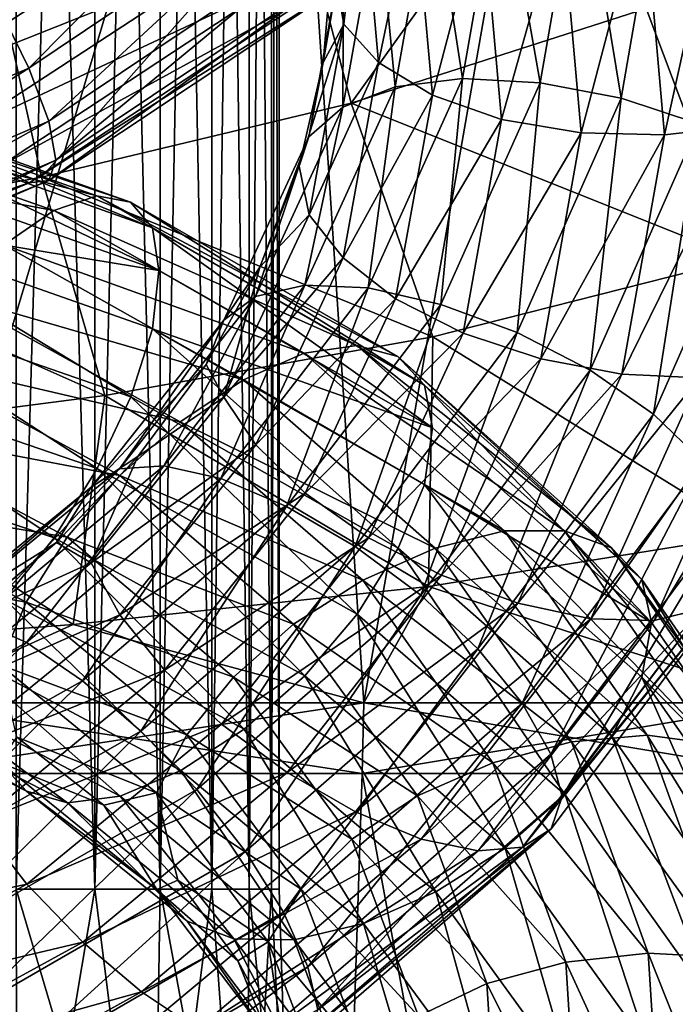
# Model space of a CAD drawing. Header units: metres. Extents: x -109 to 109, y -432 to 89.
# Tile 386 of 656: x 10.55 to 16.74, y -40.01 to -30.72. Entities that reach past the tile are written whole.
import ezdxf

# ---------------------------------------------------------------- set-up
doc = ezdxf.new("R2010")
doc.units = ezdxf.units.M
doc.layers.add('solid_506360_24502164_01', color=7, linetype='CONTINUOUS')

msp = doc.modelspace()

# ---------------------------------------------------------------- linework, layer by layer
at = {"layer": 'solid_506360_24502164_01'}
for points in [[(10.517217, -13.330127, 346.641205), (10.51722, -38.925568, 346.641205), (11.25833, -38.925568, 345.5)], [(11.258438, -13.330127, 345.499817), (10.517217, -13.330127, 346.641205), (11.25833, -38.925568, 345.5)], [(10.517217, -13.330127, 331.358795), (11.258438, -13.330127, 332.500183), (10.51722, -38.925568, 331.358795)], [(11.258438, -13.330127, 332.500183), (11.25833, -38.925568, 332.5), (10.51722, -38.925568, 331.358795)], [(11.258438, -13.330127, 345.499817), (11.25833, -38.925568, 345.5), (11.876091, -38.925568, 344.287567)], [(11.875957, -13.330127, 333.712128), (11.876091, -38.925568, 333.712433), (11.25833, -38.925568, 332.5)], [(11.258438, -13.330127, 332.500183), (11.875957, -13.330127, 333.712128), (11.25833, -38.925568, 332.5)], [(11.875957, -13.330127, 344.287872), (11.258438, -13.330127, 345.499817), (11.876091, -38.925568, 344.287567)], [(11.875957, -13.330127, 344.287872), (11.876091, -38.925568, 344.287567), (12.363734, -38.925568, 343.017212)], [(12.36377, -13.330127, 343.01712), (11.875957, -13.330127, 344.287872), (12.363734, -38.925568, 343.017212)], [(11.875957, -13.330127, 333.712128), (12.36377, -13.330127, 334.98288), (11.876091, -38.925568, 333.712433)], [(12.36377, -13.330127, 334.98288), (12.363734, -38.925568, 334.982788), (11.876091, -38.925568, 333.712433)], [(12.36377, -13.330127, 343.01712), (12.363734, -38.925568, 343.017212), (12.715919, -38.925568, 341.70285)], [(12.715897, -13.330127, 336.297028), (12.715919, -38.925568, 336.29715), (12.363734, -38.925568, 334.982788)], [(12.36377, -13.330127, 334.98288), (12.715897, -13.330127, 336.297028), (12.363734, -38.925568, 334.982788)], [(12.715897, -13.330127, 341.702972), (12.36377, -13.330127, 343.01712), (12.715919, -38.925568, 341.70285)], [(12.715897, -13.330127, 341.702972), (12.715919, -38.925568, 341.70285), (12.928784, -38.925568, 340.358856)], [(12.928809, -13.330127, 340.358643), (12.715897, -13.330127, 341.702972), (12.928784, -38.925568, 340.358856)], [(12.715897, -13.330127, 336.297028), (12.928809, -13.330127, 337.641357), (12.715919, -38.925568, 336.29715)], [(12.928809, -13.330127, 337.641357), (12.928784, -38.925568, 337.641144), (12.715919, -38.925568, 336.29715)], [(12.928809, -13.330127, 340.358643), (12.928784, -38.925568, 340.358856), (13, -38.925568, 339)], [(13, -13.330127, 339), (13, -38.925568, 339), (12.928784, -38.925568, 337.641144)], [(12.928809, -13.330127, 337.641357), (13, -13.330127, 339), (12.928784, -38.925568, 337.641144)], [(13, -13.330127, 339), (12.928809, -13.330127, 340.358643), (13, -38.925568, 339)], [(17.80751, -37.166538, 29.120909), (16.237463, -23.248739, 27.396687), (19.372826, -20.766771, 29.666409)], [(13.798868, -37.166538, 26.501932), (13.007151, -25.163828, 25.620956), (16.237463, -23.248739, 27.396687)], [(17.80751, -37.166538, 29.120909), (13.798868, -37.166538, 26.501932), (16.237463, -23.248739, 27.396687)], [(9.413814, -37.166538, 24.57847), (9.736627, -26.579454, 24.299232), (13.007151, -25.163828, 25.620956)], [(13.798868, -37.166538, 26.501932), (9.413814, -37.166538, 24.57847), (13.007151, -25.163828, 25.620956)], [(15.87622, -28.445648, 78.946785), (13.153266, -29.497066, 80.163673), (13.681342, -31.510542, 78.749107)], [(15.87622, -28.445648, 78.946785), (13.681342, -31.510542, 78.749107), (16.465019, -30.615927, 77.27375)], [(10.344406, -30.588118, 848.619995), (12.948266, -28.845606, 850.113403), (10.635846, -31.178467, 848.890015)], [(12.948266, -28.845606, 850.113403), (13.313067, -29.383181, 850.414124), (10.635846, -31.178467, 848.890015)], [(13.609735, -30.76465, 878.190979), (13.448188, -28.963634, 880.140442), (13.499557, -30.141041, 877.87146)], [(13.773655, -29.278606, 880.711609), (13.448188, -28.963634, 880.140442), (13.609735, -30.76465, 878.190979)], [(15.093912, -29.214161, 875.688843), (15.845119, -29.131844, 875.512939), (15.463413, -31.31708, 873.390198)], [(15.463413, -31.31708, 873.390198), (15.845119, -29.131844, 875.512939), (16.229563, -31.463285, 873.297607)], [(15.845119, -29.131844, 875.512939), (16.63018, -29.152874, 875.498657), (16.229563, -31.463285, 873.297607)], [(16.229563, -31.463285, 873.297607), (16.63018, -29.152874, 875.498657), (16.963263, -31.70347, 873.368774)], [(16.63018, -29.152874, 875.498657), (17.38199, -29.275375, 875.647095), (16.963263, -31.70347, 873.368774)], [(14.441963, -29.400694, 876.022705), (15.093912, -29.214161, 875.688843), (14.730304, -31.277653, 873.638977)], [(14.730304, -31.277653, 873.638977), (15.093912, -29.214161, 875.688843), (15.463413, -31.31708, 873.390198)], [(9.092327, -30.748154, 853.022034), (11.381018, -29.280226, 854.436829), (8.66111, -30.116896, 853.138123)], [(11.944652, -29.767958, 854.188965), (11.381018, -29.280226, 854.436829), (9.092327, -30.748154, 853.022034)], [(13.939113, -31.12532, 878.721985), (13.773655, -29.278606, 880.711609), (13.609735, -30.76465, 878.190979)], [(14.275739, -29.513327, 881.209106), (13.773655, -29.278606, 880.711609), (13.939113, -31.12532, 878.721985)], [(17.181993, -29.342451, 881.783997), (16.439705, -29.549242, 881.881104), (16.637188, -31.80908, 879.597351)], [(17.388395, -31.722675, 879.423462), (17.181993, -29.342451, 881.783997), (16.637188, -31.80908, 879.597351)], [(10.635846, -31.178467, 848.890015), (13.313067, -29.383181, 850.414124), (10.824768, -31.679144, 849.308289)], [(13.313067, -29.383181, 850.414124), (13.549542, -29.852001, 850.855103), (10.824768, -31.679144, 849.308289)], [(13.935305, -29.67593, 876.485535), (14.441963, -29.400694, 876.022705), (14.094059, -31.356503, 874.034302)], [(14.094059, -31.356503, 874.034302), (14.441963, -29.400694, 876.022705), (14.730304, -31.277653, 873.638977)], [(13.153266, -29.497066, 80.163673), (10.335336, -30.32757, 81.135666), (10.756468, -32.207012, 79.94397)], [(13.153266, -29.497066, 80.163673), (10.756468, -32.207012, 79.94397), (13.681342, -31.510542, 78.749107)], [(14.447228, -31.434719, 879.161316), (14.275739, -29.513327, 881.209106), (13.939113, -31.12532, 878.721985)], [(14.921076, -29.642189, 881.58667), (14.275739, -29.513327, 881.209106), (14.447228, -31.434719, 879.161316)], [(18.899096, -29.498882, 75.69323), (16.465019, -30.615927, 77.27375), (17.356443, -32.978775, 75.71447)], [(16.439705, -29.549242, 881.881104), (15.663961, -29.652006, 881.813293), (15.852127, -31.788406, 879.612122)], [(16.637188, -31.80908, 879.597351), (16.439705, -29.549242, 881.881104), (15.852127, -31.788406, 879.612122)], [(13.599607, -31.545874, 874.542847), (13.935305, -29.67593, 876.485535), (14.094059, -31.356503, 874.034302)], [(13.607687, -30.013676, 877.032227), (13.935305, -29.67593, 876.485535), (13.599607, -31.545874, 874.542847)], [(15.100317, -31.662418, 879.466614), (14.921076, -29.642189, 881.58667), (14.447228, -31.434719, 879.161316)], [(15.663961, -29.652006, 881.813293), (14.921076, -29.642189, 881.58667), (15.100317, -31.662418, 879.466614)], [(15.852127, -31.788406, 879.612122), (15.663961, -29.652006, 881.813293), (15.100317, -31.662418, 879.466614)], [(9.542616, -31.322878, 852.732483), (11.944652, -29.767958, 854.188965), (9.092327, -30.748154, 853.022034)], [(12.48398, -30.153122, 853.790588), (11.944652, -29.767958, 854.188965), (9.542616, -31.322878, 852.732483)], [(10.824768, -31.679144, 849.308289), (13.549542, -29.852001, 850.855103), (10.890387, -32.046028, 849.842529)], [(13.549542, -29.852001, 850.855103), (13.637394, -30.207285, 851.404968), (10.890387, -32.046028, 849.842529)], [(13.279881, -31.825411, 875.116638), (13.416596, -31.125858, 876.817688), (13.607687, -30.013676, 877.032227)], [(13.279881, -31.825411, 875.116638), (13.607687, -30.013676, 877.032227), (13.599607, -31.545874, 874.542847)], [(13.607687, -30.013676, 877.032227), (13.416596, -31.125858, 876.817688), (13.499557, -30.141041, 877.87146)], [(9.973487, -31.792723, 852.295776), (12.48398, -30.153122, 853.790588), (9.542616, -31.322878, 852.732483)], [(12.952046, -30.397234, 853.265381), (12.48398, -30.153122, 853.790588), (9.973487, -31.792723, 852.295776)], [(13.609735, -30.76465, 878.190979), (13.499557, -30.141041, 877.87146), (13.416596, -31.125858, 876.817688)], [(13.637394, -30.207285, 851.404968), (13.551014, -30.423073, 852.015015), (10.825943, -32.239697, 850.455505)], [(10.890387, -32.046028, 849.842529), (13.637394, -30.207285, 851.404968), (10.825943, -32.239697, 850.455505)], [(10.335336, -30.32757, 81.135666), (7.893173, -32.733944, 80.792336), (10.756468, -32.207012, 79.94397)], [(10.347426, -32.11203, 851.739258), (12.952046, -30.397234, 853.265381), (9.973487, -31.792723, 852.295776)], [(13.315801, -30.486679, 852.65564), (12.952046, -30.397234, 853.265381), (10.347426, -32.11203, 851.739258)], [(13.551014, -30.423073, 852.015015), (13.315801, -30.486679, 852.65564), (10.638031, -32.261875, 851.107544)], [(10.825943, -32.239697, 850.455505), (13.551014, -30.423073, 852.015015), (10.638031, -32.261875, 851.107544)], [(10.638031, -32.261875, 851.107544), (13.315801, -30.486679, 852.65564), (10.347426, -32.11203, 851.739258)], [(10.344406, -30.588118, 848.619995), (10.635846, -31.178467, 848.890015), (7.578162, -32.490383, 847.611633)], [(16.465019, -30.615927, 77.27375), (13.681342, -31.510542, 78.749107), (17.356443, -32.978775, 75.71447)], [(13.609735, -30.76465, 878.190979), (13.416596, -31.125858, 876.817688), (13.188504, -32.103935, 875.772583)], [(13.28188, -32.563408, 876.262695), (13.609735, -30.76465, 878.190979), (13.188504, -32.103935, 875.772583)], [(13.939113, -31.12532, 878.721985), (13.609735, -30.76465, 878.190979), (13.28188, -32.563408, 876.262695)], [(7.578162, -32.490383, 847.611633), (10.635846, -31.178467, 848.890015), (7.71277, -33.015106, 848.013184)], [(10.635846, -31.178467, 848.890015), (10.824768, -31.679144, 849.308289), (7.71277, -33.015106, 848.013184)], [(13.279881, -31.825411, 875.116638), (13.188504, -32.103935, 875.772583), (13.416596, -31.125858, 876.817688)], [(13.603323, -32.969749, 876.754089), (13.939113, -31.12532, 878.721985), (13.28188, -32.563408, 876.262695)], [(14.447228, -31.434719, 879.161316), (13.939113, -31.12532, 878.721985), (13.603323, -32.969749, 876.754089)], [(13.838902, -33.251034, 871.666748), (14.730304, -31.277653, 873.638977), (14.527648, -33.407558, 871.348816)], [(14.094059, -31.356503, 874.034302), (14.730304, -31.277653, 873.638977), (13.838902, -33.251034, 871.666748)], [(14.730304, -31.277653, 873.638977), (15.463413, -31.31708, 873.390198), (14.527648, -33.407558, 871.348816)], [(8.115284, -31.559731, 905.959595), (8.420197, -31.37537, 906.644409), (11.279569, -32.384632, 904.920715)], [(8.420197, -31.37537, 906.644409), (8.657426, -31.400347, 907.379333), (11.597356, -32.444786, 905.618225)], [(11.279569, -32.384632, 904.920715), (8.420197, -31.37537, 906.644409), (11.597356, -32.444786, 905.618225)], [(8.657426, -31.400347, 907.379333), (8.811205, -31.622387, 908.100952), (11.803356, -32.686897, 906.313904)], [(11.597356, -32.444786, 905.618225), (8.657426, -31.400347, 907.379333), (11.803356, -32.686897, 906.313904)], [(13.241159, -33.226311, 872.120178), (14.094059, -31.356503, 874.034302), (13.838902, -33.251034, 871.666748)], [(13.599607, -31.545874, 874.542847), (14.094059, -31.356503, 874.034302), (13.241159, -33.226311, 872.120178)], [(14.527648, -33.407558, 871.348816), (15.463413, -31.31708, 873.390198), (15.247434, -33.674156, 871.182068)], [(15.463413, -31.31708, 873.390198), (16.229563, -31.463285, 873.297607), (15.247434, -33.674156, 871.182068)], [(14.099197, -33.353741, 877.135986), (14.447228, -31.434719, 879.161316), (13.603323, -32.969749, 876.754089)], [(15.100317, -31.662418, 879.466614), (14.447228, -31.434719, 879.161316), (14.099197, -33.353741, 877.135986)], [(15.247434, -33.674156, 871.182068), (16.229563, -31.463285, 873.297607), (15.936733, -34.027531, 871.179932)], [(16.229563, -31.463285, 873.297607), (16.963263, -31.70347, 873.368774), (15.936733, -34.027531, 871.179932)], [(7.764279, -31.942881, 905.378052), (8.115284, -31.559731, 905.959595), (10.871111, -32.520893, 904.282227)], [(10.871111, -32.520893, 904.282227), (8.115284, -31.559731, 905.959595), (11.279569, -32.384632, 904.920715)], [(13.681342, -31.510542, 78.749107), (10.756468, -32.207012, 79.94397), (14.451091, -33.714405, 77.527817)], [(12.776628, -33.333088, 872.671997), (13.599607, -31.545874, 874.542847), (13.241159, -33.226311, 872.120178)], [(13.279881, -31.825411, 875.116638), (13.599607, -31.545874, 874.542847), (12.776628, -33.333088, 872.671997)], [(13.681342, -31.510542, 78.749107), (14.451091, -33.714405, 77.527817), (17.356443, -32.978775, 75.71447)], [(7.71277, -33.015106, 848.013184), (10.824768, -31.679144, 849.308289), (7.760784, -33.386589, 848.539063)], [(10.824768, -31.679144, 849.308289), (10.890387, -32.046028, 849.842529), (7.760784, -33.386589, 848.539063)], [(8.811205, -31.622387, 908.100952), (8.855147, -32.02438, 908.75), (11.863666, -33.088718, 906.954773)], [(11.803356, -32.686897, 906.313904), (8.811205, -31.622387, 908.100952), (11.863666, -33.088718, 906.954773)], [(14.736554, -33.680141, 877.370056), (15.100317, -31.662418, 879.466614), (14.099197, -33.353741, 877.135986)], [(15.852127, -31.788406, 879.612122), (15.100317, -31.662418, 879.466614), (14.736554, -33.680141, 877.370056)], [(15.936733, -34.027531, 871.179932), (16.963263, -31.70347, 873.368774), (16.535521, -34.44416, 871.35321)], [(17.388395, -31.722675, 879.423462), (16.637188, -31.80908, 879.597351), (16.236403, -34.066006, 877.339661)], [(16.969513, -34.099754, 877.090271), (17.388395, -31.722675, 879.423462), (16.236403, -34.066006, 877.339661)], [(16.963263, -31.70347, 873.368774), (17.600618, -32.024303, 873.608459), (16.535521, -34.44416, 871.35321)], [(12.476251, -33.556629, 873.271484), (12.81846, -33.057411, 874.749695), (13.279881, -31.825411, 875.116638)], [(12.476251, -33.556629, 873.271484), (13.279881, -31.825411, 875.116638), (12.776628, -33.333088, 872.671997)], [(13.279881, -31.825411, 875.116638), (12.81846, -33.057411, 874.749695), (13.188504, -32.103935, 875.772583)], [(15.470253, -33.922112, 877.435791), (15.852127, -31.788406, 879.612122), (14.736554, -33.680141, 877.370056)], [(16.637188, -31.80908, 879.597351), (15.852127, -31.788406, 879.612122), (15.470253, -33.922112, 877.435791)], [(16.236403, -34.066006, 877.339661), (16.637188, -31.80908, 879.597351), (15.470253, -33.922112, 877.435791)], [(10.400911, -32.846447, 903.752686), (7.764279, -31.942881, 905.378052), (10.871111, -32.520893, 904.282227)], [(10.890387, -32.046028, 849.842529), (10.825943, -32.239697, 850.455505), (7.713608, -33.566837, 849.151062)], [(7.760784, -33.386589, 848.539063), (10.890387, -32.046028, 849.842529), (7.713608, -33.566837, 849.151062)], [(11.863666, -33.088718, 906.954773), (8.855147, -32.02438, 908.75), (8.812161, -32.586864, 909.249084)], [(16.535521, -34.44416, 871.35321), (17.600618, -32.024303, 873.608459), (17.001387, -34.892231, 871.684265)], [(10.638031, -32.261875, 851.107544), (10.347426, -32.11203, 851.739258), (7.372659, -33.360512, 850.459595)], [(13.28188, -32.563408, 876.262695), (13.188504, -32.103935, 875.772583), (12.81846, -33.057411, 874.749695)], [(10.756468, -32.207012, 79.94397), (7.893173, -32.733944, 80.792336), (11.353224, -34.265991, 79.00145)], [(10.756468, -32.207012, 79.94397), (11.353224, -34.265991, 79.00145), (14.451091, -33.714405, 77.527817)], [(7.579718, -33.556923, 849.811584), (10.638031, -32.261875, 851.107544), (7.372659, -33.360512, 850.459595)], [(10.825943, -32.239697, 850.455505), (10.638031, -32.261875, 851.107544), (7.579718, -33.556923, 849.811584)], [(7.713608, -33.566837, 849.151062), (10.825943, -32.239697, 850.455505), (7.579718, -33.556923, 849.811584)], [(10.871111, -32.520893, 904.282227), (11.279569, -32.384632, 904.920715), (13.733657, -33.795155, 902.885315)], [(11.279569, -32.384632, 904.920715), (11.597356, -32.444786, 905.618225), (14.120585, -33.900879, 903.535461)], [(13.733657, -33.795155, 902.885315), (11.279569, -32.384632, 904.920715), (14.120585, -33.900879, 903.535461)], [(11.597356, -32.444786, 905.618225), (11.803356, -32.686897, 906.313904), (14.371405, -34.169289, 904.198181)], [(14.120585, -33.900879, 903.535461), (11.597356, -32.444786, 905.618225), (14.371405, -34.169289, 904.198181)], [(8.812161, -32.586864, 909.249084), (8.659204, -33.25951, 909.592224), (11.599738, -34.280628, 907.817078)], [(11.804638, -33.639141, 907.454529), (8.812161, -32.586864, 909.249084), (11.599738, -34.280628, 907.817078)], [(11.863666, -33.088718, 906.954773), (8.812161, -32.586864, 909.249084), (11.804638, -33.639141, 907.454529)], [(10.400911, -32.846447, 903.752686), (10.871111, -32.520893, 904.282227), (13.236331, -33.869415, 902.305115)], [(13.236331, -33.869415, 902.305115), (10.871111, -32.520893, 904.282227), (13.733657, -33.795155, 902.885315)], [(12.478129, -34.282131, 874.405396), (13.28188, -32.563408, 876.262695), (12.81846, -33.057411, 874.749695)], [(13.603323, -32.969749, 876.754089), (13.28188, -32.563408, 876.262695), (12.478129, -34.282131, 874.405396)], [(11.803356, -32.686897, 906.313904), (11.863666, -33.088718, 906.954773), (14.44742, -34.571938, 904.827576)], [(14.371405, -34.169289, 904.198181), (11.803356, -32.686897, 906.313904), (14.44742, -34.571938, 904.827576)], [(7.893173, -32.733944, 80.792336), (8.293861, -34.662827, 80.056381), (11.353224, -34.265991, 79.00145)], [(9.909915, -33.322033, 903.365723), (10.400911, -32.846447, 903.752686), (12.663831, -34.12096, 901.84082)], [(12.663831, -34.12096, 901.84082), (10.400911, -32.846447, 903.752686), (13.236331, -33.869415, 902.305115)], [(12.78012, -34.732399, 874.859192), (13.603323, -32.969749, 876.754089), (12.478129, -34.282131, 874.405396)], [(14.099197, -33.353741, 877.135986), (13.603323, -32.969749, 876.754089), (12.78012, -34.732399, 874.859192)], [(17.356443, -32.978775, 75.71447), (14.451091, -33.714405, 77.527817), (17.462812, -35.577858, 75.212723)], [(12.478129, -34.282131, 874.405396), (12.81846, -33.057411, 874.749695), (12.309749, -33.973747, 873.756775)], [(12.476251, -33.556629, 873.271484), (12.309749, -33.973747, 873.756775), (12.81846, -33.057411, 874.749695)], [(14.44742, -34.571938, 904.827576), (11.863666, -33.088718, 906.954773), (11.804638, -33.639141, 907.454529)], [(11.911701, -34.930122, 870.328857), (13.241159, -33.226311, 872.120178), (12.449428, -35.050598, 869.822571)], [(12.776628, -33.333088, 872.671997), (13.241159, -33.226311, 872.120178), (11.911701, -34.930122, 870.328857)], [(13.241159, -33.226311, 872.120178), (13.838902, -33.251034, 871.666748), (12.449428, -35.050598, 869.822571)], [(12.449428, -35.050598, 869.822571), (13.838902, -33.251034, 871.666748), (13.069021, -35.31535, 869.441772)], [(13.838902, -33.251034, 871.666748), (14.527648, -33.407558, 871.348816), (13.069021, -35.31535, 869.441772)], [(8.659204, -33.25951, 909.592224), (8.422655, -33.979328, 909.743713), (11.282862, -34.956512, 908.001038)], [(11.599738, -34.280628, 907.817078), (8.659204, -33.25951, 909.592224), (11.282862, -34.956512, 908.001038)], [(9.440092, -33.905968, 903.153259), (9.909915, -33.322033, 903.365723), (12.066009, -34.517288, 901.520691)], [(12.066009, -34.517288, 901.520691), (9.909915, -33.322033, 903.365723), (12.663831, -34.12096, 901.84082)], [(11.493811, -34.96051, 870.920044), (12.776628, -33.333088, 872.671997), (11.911701, -34.930122, 870.328857)], [(12.476251, -33.556629, 873.271484), (12.776628, -33.333088, 872.671997), (11.493811, -34.96051, 870.920044)], [(13.245987, -35.188141, 875.186646), (14.099197, -33.353741, 877.135986), (12.78012, -34.732399, 874.859192)], [(13.069021, -35.31535, 869.441772), (14.527648, -33.407558, 871.348816), (13.716538, -35.693203, 869.20752)], [(14.736554, -33.680141, 877.370056), (14.099197, -33.353741, 877.135986), (13.245987, -35.188141, 875.186646)], [(14.527648, -33.407558, 871.348816), (15.247434, -33.674156, 871.182068), (13.716538, -35.693203, 869.20752)], [(11.223593, -35.132225, 871.542847), (12.309749, -33.973747, 873.756775), (12.476251, -33.556629, 873.271484)], [(11.223593, -35.132225, 871.542847), (12.476251, -33.556629, 873.271484), (11.493811, -34.96051, 870.920044)], [(14.451091, -33.714405, 77.527817), (11.353224, -34.265991, 79.00145), (14.408538, -36.068748, 77.202751)], [(11.804638, -33.639141, 907.454529), (11.599738, -34.280628, 907.817078), (14.123485, -35.709156, 905.714722)], [(14.372965, -35.107059, 905.32843), (11.804638, -33.639141, 907.454529), (14.123485, -35.709156, 905.714722)], [(14.44742, -34.571938, 904.827576), (11.804638, -33.639141, 907.454529), (14.372965, -35.107059, 905.32843)], [(13.844773, -35.609489, 875.35321), (14.736554, -33.680141, 877.370056), (13.245987, -35.188141, 875.186646)], [(13.716538, -35.693203, 869.20752), (15.247434, -33.674156, 871.182068), (14.33663, -36.151161, 869.138733)], [(15.470253, -33.922112, 877.435791), (14.736554, -33.680141, 877.370056), (13.844773, -35.609489, 875.35321)], [(15.247434, -33.674156, 871.182068), (15.936733, -34.027531, 871.179932), (14.33663, -36.151161, 869.138733)], [(14.451091, -33.714405, 77.527817), (14.408538, -36.068748, 77.202751), (17.462812, -35.577858, 75.212723)], [(13.236331, -33.869415, 902.305115), (13.733657, -33.795155, 902.885315), (15.695271, -35.543243, 900.596008)], [(13.733657, -33.795155, 902.885315), (14.120585, -33.900879, 903.535461), (16.137466, -35.7033, 901.190857)], [(15.695271, -35.543243, 900.596008), (13.733657, -33.795155, 902.885315), (16.137466, -35.7033, 901.190857)], [(9.032348, -34.556412, 903.143738), (9.440092, -33.905968, 903.153259), (11.493967, -35.023659, 901.370972)], [(11.493967, -35.023659, 901.370972), (9.440092, -33.905968, 903.153259), (12.066009, -34.517288, 901.520691)], [(12.663831, -34.12096, 901.84082), (13.236331, -33.869415, 902.305115), (15.126912, -35.543797, 900.083923)], [(15.126912, -35.543797, 900.083923), (13.236331, -33.869415, 902.305115), (15.695271, -35.543243, 900.596008)], [(14.120585, -33.900879, 903.535461), (14.371405, -34.169289, 904.198181), (16.42411, -36.003273, 901.814819)], [(16.137466, -35.7033, 901.190857), (14.120585, -33.900879, 903.535461), (16.42411, -36.003273, 901.814819)], [(18.10021, -33.817287, 876.194336), (17.605757, -34.013447, 876.697754), (16.540348, -36.391399, 874.397034)], [(17.004879, -36.278214, 873.850708), (18.10021, -33.817287, 876.194336), (16.540348, -36.391399, 874.397034)], [(8.422655, -33.979328, 909.743713), (8.118274, -34.685917, 909.680542), (10.875117, -35.609482, 907.981506)], [(11.282862, -34.956512, 908.001038), (8.422655, -33.979328, 909.743713), (10.875117, -35.609482, 907.981506)], [(11.223593, -35.132225, 871.542847), (11.666251, -34.844311, 872.797546), (12.309749, -33.973747, 873.756775)], [(12.478129, -34.282131, 874.405396), (12.309749, -33.973747, 873.756775), (11.666251, -34.844311, 872.797546)], [(14.534073, -35.963039, 875.343201), (15.470253, -33.922112, 877.435791), (13.844773, -35.609489, 875.35321)], [(16.236403, -34.066006, 877.339661), (15.470253, -33.922112, 877.435791), (14.534073, -35.963039, 875.343201)], [(14.33663, -36.151161, 869.138733), (15.936733, -34.027531, 871.179932), (14.875297, -36.656277, 869.251526)], [(15.25386, -36.225471, 875.169983), (16.236403, -34.066006, 877.339661), (14.534073, -35.963039, 875.343201)], [(15.936733, -34.027531, 871.179932), (16.535521, -34.44416, 871.35321), (14.875297, -36.656277, 869.251526)], [(16.969513, -34.099754, 877.090271), (16.236403, -34.066006, 877.339661), (15.25386, -36.225471, 875.169983)], [(17.605757, -34.013447, 876.697754), (16.969513, -34.099754, 877.090271), (15.942605, -36.374805, 874.848938)], [(16.540348, -36.391399, 874.397034), (17.605757, -34.013447, 876.697754), (15.942605, -36.374805, 874.848938)], [(12.066009, -34.517288, 901.520691), (12.663831, -34.12096, 901.84082), (14.472639, -35.707539, 899.695679)], [(14.472639, -35.707539, 899.695679), (12.663831, -34.12096, 901.84082), (15.126912, -35.543797, 900.083923)], [(14.371405, -34.169289, 904.198181), (14.44742, -34.571938, 904.827576), (16.516214, -36.409954, 902.427063)], [(16.42411, -36.003273, 901.814819), (14.371405, -34.169289, 904.198181), (16.516214, -36.409954, 902.427063)], [(15.942605, -36.374805, 874.848938), (16.969513, -34.099754, 877.090271), (15.25386, -36.225471, 875.169983)], [(11.353224, -34.265991, 79.00145), (8.293861, -34.662827, 80.056381), (11.053967, -36.426979, 78.83036)], [(11.353224, -34.265991, 79.00145), (11.053967, -36.426979, 78.83036), (14.408538, -36.068748, 77.202751)], [(11.599738, -34.280628, 907.817078), (11.282862, -34.956512, 908.001038), (13.737666, -36.329155, 905.939087)], [(14.123485, -35.709156, 905.714722), (11.599738, -34.280628, 907.817078), (13.737666, -36.329155, 905.939087)], [(11.225283, -35.846016, 872.665771), (12.478129, -34.282131, 874.405396), (11.666251, -34.844311, 872.797546)], [(12.78012, -34.732399, 874.859192), (12.478129, -34.282131, 874.405396), (11.225283, -35.846016, 872.665771)], [(14.875297, -36.656277, 869.251526), (16.535521, -34.44416, 871.35321), (15.29439, -37.170444, 869.532532)], [(16.535521, -34.44416, 871.35321), (17.001387, -34.892231, 871.684265), (15.29439, -37.170444, 869.532532)], [(8.715472, -35.223759, 903.331848), (9.032348, -34.556412, 903.143738), (10.99751, -35.605034, 901.414978)], [(10.99751, -35.605034, 901.414978), (9.032348, -34.556412, 903.143738), (11.493967, -35.023659, 901.370972)], [(11.493967, -35.023659, 901.370972), (12.066009, -34.517288, 901.520691), (13.789429, -36.009941, 899.453247)], [(13.789429, -36.009941, 899.453247), (12.066009, -34.517288, 901.520691), (14.472639, -35.707539, 899.695679)], [(16.516214, -36.409954, 902.427063), (14.44742, -34.571938, 904.827576), (14.372965, -35.107059, 905.32843)], [(10.875117, -35.609482, 907.981506), (8.118274, -34.685917, 909.680542), (10.405294, -36.189011, 907.756165)], [(8.293861, -34.662827, 80.056381), (9.284242, -36.563206, 79.487907), (11.053967, -36.426979, 78.83036)], [(11.496952, -36.336807, 873.085327), (12.78012, -34.732399, 874.859192), (11.225283, -35.846016, 872.665771)], [(13.245987, -35.188141, 875.186646), (12.78012, -34.732399, 874.859192), (11.496952, -36.336807, 873.085327)], [(10.155786, -36.394207, 868.70343), (11.911701, -34.930122, 870.328857), (10.614245, -36.599205, 868.151306)], [(11.493811, -34.96051, 870.920044), (11.911701, -34.930122, 870.328857), (10.155786, -36.394207, 868.70343)], [(11.911701, -34.930122, 870.328857), (12.449428, -35.050598, 869.822571), (10.614245, -36.599205, 868.151306)], [(11.225283, -35.846016, 872.665771), (11.666251, -34.844311, 872.797546), (10.897474, -35.655384, 871.881531)], [(11.223593, -35.132225, 871.542847), (10.897474, -35.655384, 871.881531), (11.666251, -34.844311, 872.797546)], [(15.29439, -37.170444, 869.532532), (17.001387, -34.892231, 871.684265), (15.566059, -37.652172, 869.949463)], [(17.001387, -34.892231, 871.684265), (17.303377, -35.334469, 872.137207), (15.566059, -37.652172, 869.949463)], [(9.799497, -36.357109, 869.328796), (11.493811, -34.96051, 870.920044), (10.155786, -36.394207, 868.70343)], [(11.223593, -35.132225, 871.542847), (11.493811, -34.96051, 870.920044), (9.799497, -36.357109, 869.328796)], [(11.282862, -34.956512, 908.001038), (10.875117, -35.609482, 907.981506), (13.241209, -36.913685, 905.973877)], [(10.99751, -35.605034, 901.414978), (11.493967, -35.023659, 901.370972), (13.135681, -36.42453, 899.376587)], [(13.737666, -36.329155, 905.939087), (11.282862, -34.956512, 908.001038), (13.241209, -36.913685, 905.973877)], [(13.135681, -36.42453, 899.376587), (11.493967, -35.023659, 901.370972), (13.789429, -36.009941, 899.453247)], [(10.614245, -36.599205, 868.151306), (12.449428, -35.050598, 869.822571), (11.142504, -36.959435, 867.716125)], [(12.449428, -35.050598, 869.822571), (13.069021, -35.31535, 869.441772), (11.142504, -36.959435, 867.716125)], [(14.372965, -35.107059, 905.32843), (14.123485, -35.709156, 905.714722), (16.140779, -37.480553, 903.345825)], [(16.425894, -36.924751, 902.93219), (14.372965, -35.107059, 905.32843), (16.140779, -37.480553, 903.345825)], [(16.516214, -36.409954, 902.427063), (14.372965, -35.107059, 905.32843), (16.425894, -36.924751, 902.93219)], [(9.569111, -36.482975, 869.971863), (10.897474, -35.655384, 871.881531), (11.223593, -35.132225, 871.542847)], [(9.569111, -36.482975, 869.971863), (11.223593, -35.132225, 871.542847), (9.799497, -36.357109, 869.328796)], [(11.916044, -36.858814, 873.36322), (13.245987, -35.188141, 875.186646), (11.496952, -36.336807, 873.085327)], [(13.844773, -35.609489, 875.35321), (13.245987, -35.188141, 875.186646), (11.916044, -36.858814, 873.36322)], [(8.510571, -35.85363, 903.691284), (8.715472, -35.223759, 903.331848), (10.611691, -36.216808, 901.643677)], [(10.611691, -36.216808, 901.643677), (8.715472, -35.223759, 903.331848), (10.99751, -35.605034, 901.414978)], [(11.142504, -36.959435, 867.716125), (13.069021, -35.31535, 869.441772), (11.69457, -37.435387, 867.423401)], [(13.069021, -35.31535, 869.441772), (13.716538, -35.693203, 869.20752), (11.69457, -37.435387, 867.423401)], [(15.566059, -37.652172, 869.949463), (17.303377, -35.334469, 872.137207), (15.671278, -38.050339, 870.478943)], [(17.303377, -35.334469, 872.137207), (17.418549, -35.719769, 872.688538), (15.671278, -38.050339, 870.478943)], [(17.807508, -37.166538, 74.879089), (17.462812, -35.577858, 75.212723), (14.408538, -36.068748, 77.202751)], [(14.472639, -35.707539, 899.695679), (15.126912, -35.543797, 900.083923), (16.473646, -37.471413, 897.681824)], [(15.126912, -35.543797, 900.083923), (15.695271, -35.543243, 900.596008), (17.092607, -37.553654, 898.118591)], [(16.473646, -37.471413, 897.681824), (15.126912, -35.543797, 900.083923), (17.092607, -37.553654, 898.118591)], [(15.695271, -35.543243, 900.596008), (16.137466, -35.7033, 901.190857), (17.574169, -37.774868, 898.6521)], [(17.092607, -37.553654, 898.118591), (15.695271, -35.543243, 900.596008), (17.574169, -37.774868, 898.6521)], [(9.569111, -36.482975, 869.971863), (10.013135, -36.394791, 871.016479), (10.897474, -35.655384, 871.881531)], [(11.225283, -35.846016, 872.665771), (10.897474, -35.655384, 871.881531), (10.013135, -36.394791, 871.016479)], [(10.875117, -35.609482, 907.981506), (10.405294, -36.189011, 907.756165), (12.669168, -37.417023, 905.813049)], [(10.611691, -36.216808, 901.643677), (10.99751, -35.605034, 901.414978), (12.568314, -36.924282, 899.482727)], [(13.241209, -36.913685, 905.973877), (10.875117, -35.609482, 907.981506), (12.669168, -37.417023, 905.813049)], [(12.568314, -36.924282, 899.482727), (10.99751, -35.605034, 901.414978), (13.135681, -36.42453, 899.376587)], [(12.454711, -37.367878, 873.468262), (13.844773, -35.609489, 875.35321), (11.916044, -36.858814, 873.36322)], [(14.534073, -35.963039, 875.343201), (13.844773, -35.609489, 875.35321), (12.454711, -37.367878, 873.468262)], [(11.69457, -37.435387, 867.423401), (13.716538, -35.693203, 869.20752), (12.223253, -37.985523, 867.296814)], [(13.716538, -35.693203, 869.20752), (14.33663, -36.151161, 869.138733), (12.223253, -37.985523, 867.296814)], [(14.123485, -35.709156, 905.714722), (13.737666, -36.329155, 905.939087), (15.699854, -38.034645, 903.616882)], [(13.789429, -36.009941, 899.453247), (14.472639, -35.707539, 899.695679), (15.761125, -37.536625, 897.377625)], [(16.140779, -37.480553, 903.345825), (14.123485, -35.709156, 905.714722), (15.699854, -38.034645, 903.616882)], [(15.761125, -37.536625, 897.377625), (14.472639, -35.707539, 899.695679), (16.473646, -37.471413, 897.681824)], [(15.671278, -38.050339, 870.478943), (17.418549, -35.719769, 872.688538), (17.305256, -36.052078, 873.25885)], [(16.137466, -35.7033, 901.190857), (16.42411, -36.003273, 901.814819), (17.886333, -38.110519, 899.232971)], [(17.574169, -37.774868, 898.6521), (16.137466, -35.7033, 901.190857), (17.886333, -38.110519, 899.232971)], [(10.362211, -36.808411, 902.028076), (8.510571, -35.85363, 903.691284), (10.611691, -36.216808, 901.643677)], [(9.570552, -37.186115, 871.085266), (11.225283, -35.846016, 872.665771), (10.013135, -36.394791, 871.016479)], [(11.496952, -36.336807, 873.085327), (11.225283, -35.846016, 872.665771), (9.570552, -37.186115, 871.085266)], [(13.074802, -37.824543, 873.389404), (14.534073, -35.963039, 875.343201), (12.454711, -37.367878, 873.468262)], [(15.25386, -36.225471, 875.169983), (14.534073, -35.963039, 875.343201), (13.074802, -37.824543, 873.389404)], [(13.135681, -36.42453, 899.376587), (13.789429, -36.009941, 899.453247), (15.017089, -37.733734, 897.221008)], [(15.017089, -37.733734, 897.221008), (13.789429, -36.009941, 899.453247), (15.761125, -37.536625, 897.377625)], [(16.42411, -36.003273, 901.814819), (16.516214, -36.409954, 902.427063), (17.991289, -38.52317, 899.825012)], [(17.886333, -38.110519, 899.232971), (16.42411, -36.003273, 901.814819), (17.991289, -38.52317, 899.825012)], [(13.798862, -37.166538, 77.49807), (14.408538, -36.068748, 77.202751), (11.053967, -36.426979, 78.83036)], [(13.798862, -37.166538, 77.49807), (17.807508, -37.166538, 74.879089), (14.408538, -36.068748, 77.202751)], [(17.305256, -36.052078, 873.25885), (17.004879, -36.278214, 873.850708), (15.29753, -38.528019, 871.668396)], [(15.567748, -38.354877, 871.054932), (17.305256, -36.052078, 873.25885), (15.29753, -38.528019, 871.668396)], [(15.671278, -38.050339, 870.478943), (17.305256, -36.052078, 873.25885), (15.567748, -38.354877, 871.054932)], [(10.405294, -36.189011, 907.756165), (9.914298, -36.654984, 907.357727), (12.071345, -37.805389, 905.483337)], [(10.362211, -36.808411, 902.028076), (10.611691, -36.216808, 901.643677), (12.127387, -37.470512, 899.758362)], [(12.669168, -37.417023, 905.813049), (10.405294, -36.189011, 907.756165), (12.071345, -37.805389, 905.483337)], [(12.127387, -37.470512, 899.758362), (10.611691, -36.216808, 901.643677), (12.568314, -36.924282, 899.482727)], [(12.223253, -37.985523, 867.296814), (14.33663, -36.151161, 869.138733), (12.682514, -38.568592, 867.3573)], [(14.33663, -36.151161, 869.138733), (14.875297, -36.656277, 869.251526), (12.682514, -38.568592, 867.3573)], [(13.72232, -38.196545, 873.145935), (15.25386, -36.225471, 875.169983), (13.074802, -37.824543, 873.389404)], [(15.942605, -36.374805, 874.848938), (15.25386, -36.225471, 875.169983), (13.72232, -38.196545, 873.145935)], [(17.004879, -36.278214, 873.850708), (16.540348, -36.391399, 874.397034), (14.87964, -38.564472, 872.253784)], [(15.29753, -38.528019, 871.668396), (17.004879, -36.278214, 873.850708), (14.87964, -38.564472, 872.253784)], [(10.155786, -36.394207, 868.70343), (10.614245, -36.599205, 868.151306), (8.396757, -37.826828, 866.692322)], [(9.802175, -37.712502, 871.47522), (11.496952, -36.336807, 873.085327), (9.570552, -37.186115, 871.085266)], [(11.916044, -36.858814, 873.36322), (11.496952, -36.336807, 873.085327), (9.802175, -37.712502, 871.47522)], [(13.737666, -36.329155, 905.939087), (13.241209, -36.913685, 905.973877), (15.132486, -38.538277, 903.714783)], [(14.341913, -38.452732, 872.759766), (15.942605, -36.374805, 874.848938), (13.72232, -38.196545, 873.145935)], [(15.699854, -38.034645, 903.616882), (13.737666, -36.329155, 905.939087), (15.132486, -38.538277, 903.714783)], [(16.540348, -36.391399, 874.397034), (15.942605, -36.374805, 874.848938), (14.341913, -38.452732, 872.759766)], [(14.87964, -38.564472, 872.253784), (16.540348, -36.391399, 874.397034), (14.341913, -38.452732, 872.759766)], [(17.991289, -38.52317, 899.825012), (16.516214, -36.409954, 902.427063), (16.425894, -36.924751, 902.93219)], [(9.41382, -37.166538, 79.421532), (11.053967, -36.426979, 78.83036), (9.284242, -36.563206, 79.487907)], [(9.41382, -37.166538, 79.421532), (13.798862, -37.166538, 77.49807), (11.053967, -36.426979, 78.83036)], [(12.568314, -36.924282, 899.482727), (13.135681, -36.42453, 899.376587), (14.305139, -38.045502, 897.224915)], [(14.305139, -38.045502, 897.224915), (13.135681, -36.42453, 899.376587), (15.017089, -37.733734, 897.221008)], [(8.396757, -37.826828, 866.692322), (10.614245, -36.599205, 868.151306), (8.814654, -38.266254, 866.212952)], [(10.614245, -36.599205, 868.151306), (11.142504, -36.959435, 867.716125), (8.814654, -38.266254, 866.212952)], [(9.914298, -36.654984, 907.357727), (9.444098, -36.968727, 906.821533), (11.498844, -38.046558, 905.013916)], [(12.071345, -37.805389, 905.483337), (9.914298, -36.654984, 907.357727), (11.498844, -38.046558, 905.013916)], [(12.682514, -38.568592, 867.3573), (14.875297, -36.656277, 869.251526), (13.039827, -39.14093, 867.594971)], [(14.875297, -36.656277, 869.251526), (15.29439, -37.170444, 869.532532), (13.039827, -39.14093, 867.594971)], [(10.159488, -38.292824, 871.710266), (11.916044, -36.858814, 873.36322), (9.802175, -37.712502, 871.47522)], [(12.454711, -37.367878, 873.468262), (11.916044, -36.858814, 873.36322), (10.159488, -38.292824, 871.710266)], [(11.842274, -38.017136, 900.171509), (10.523829, -37.491173, 902.263367), (10.362211, -36.808411, 902.028076)], [(11.842274, -38.017136, 900.171509), (10.362211, -36.808411, 902.028076), (12.127387, -37.470512, 899.758362)], [(8.814654, -38.266254, 866.212952), (11.142504, -36.959435, 867.716125), (9.251385, -38.823513, 865.872864)], [(9.444098, -36.968727, 906.821533), (9.035641, -37.094601, 906.183655), (11.001519, -38.11116, 904.43512)], [(11.142504, -36.959435, 867.716125), (11.69457, -37.435387, 867.423401), (9.251385, -38.823513, 865.872864)], [(11.498844, -38.046558, 905.013916), (9.444098, -36.968727, 906.821533), (11.001519, -38.11116, 904.43512)], [(12.127387, -37.470512, 899.758362), (12.568314, -36.924282, 899.482727), (13.687259, -38.453907, 897.399536)], [(13.687259, -38.453907, 897.399536), (12.568314, -36.924282, 899.482727), (14.305139, -38.045502, 897.224915)], [(13.241209, -36.913685, 905.973877), (12.669168, -37.417023, 905.813049), (14.478739, -38.95142, 903.628967)], [(15.132486, -38.538277, 903.714783), (13.241209, -36.913685, 905.973877), (14.478739, -38.95142, 903.628967)], [(16.425894, -36.924751, 902.93219), (16.140779, -37.480553, 903.345825), (17.577778, -39.518532, 900.779236)], [(17.888275, -39.014355, 900.335632), (16.425894, -36.924751, 902.93219), (17.577778, -39.518532, 900.779236)], [(17.991289, -38.52317, 899.825012), (16.425894, -36.924751, 902.93219), (17.888275, -39.014355, 900.335632)], [(10.614591, -37.999615, 903.792175), (8.717854, -37.028824, 905.493774), (10.363771, -37.731106, 903.140137)], [(9.035641, -37.094601, 906.183655), (8.717854, -37.028824, 905.493774), (10.614591, -37.999615, 903.792175)], [(11.001519, -38.11116, 904.43512), (9.035641, -37.094601, 906.183655), (10.614591, -37.999615, 903.792175)], [(9.402642, -37.832886, 24.611012), (9.413814, -37.166538, 24.57847), (13.798868, -37.166538, 26.501932)], [(9.402642, -37.832886, 24.611012), (13.798868, -37.166538, 26.501932), (13.782493, -37.832886, 26.532192)], [(13.782487, -37.832886, 77.467812), (9.41382, -37.166538, 79.421532), (9.402649, -37.832886, 79.388985)], [(13.782487, -37.832886, 77.467812), (13.798862, -37.166538, 77.49807), (9.41382, -37.166538, 79.421532)], [(13.039827, -39.14093, 867.594971), (15.29439, -37.170444, 869.532532), (13.27145, -39.657356, 867.980713)], [(15.29439, -37.170444, 869.532532), (15.566059, -37.652172, 869.949463), (13.27145, -39.657356, 867.980713)], [(17.786377, -37.832886, 74.851944), (13.798862, -37.166538, 77.49807), (13.782487, -37.832886, 77.467812)], [(13.782493, -37.832886, 26.532192), (13.798868, -37.166538, 26.501932), (17.80751, -37.166538, 29.120909)], [(13.782493, -37.832886, 26.532192), (17.80751, -37.166538, 29.120909), (17.786377, -37.832886, 29.14806)], [(17.786377, -37.832886, 74.851944), (17.807508, -37.166538, 74.879089), (13.798862, -37.166538, 77.49807)], [(9.251385, -38.823513, 865.872864), (11.69457, -37.435387, 867.423401), (9.669617, -39.44997, 865.699524)], [(11.69457, -37.435387, 867.423401), (12.223253, -37.985523, 867.296814), (9.669617, -39.44997, 865.699524)], [(10.61875, -38.879173, 871.762024), (12.454711, -37.367878, 873.468262), (10.159488, -38.292824, 871.710266)], [(13.074802, -37.824543, 873.389404), (12.454711, -37.367878, 873.468262), (10.61875, -38.879173, 871.762024)], [(12.669168, -37.417023, 905.813049), (12.071345, -37.805389, 905.483337), (13.795527, -39.247799, 903.379211)], [(14.478739, -38.95142, 903.628967), (12.669168, -37.417023, 905.813049), (13.795527, -39.247799, 903.379211)], [(10.363771, -37.731106, 903.140137), (10.523829, -37.491173, 902.263367), (11.3439, -38.133476, 901.257446)], [(11.842274, -38.017136, 900.171509), (11.3439, -38.133476, 901.257446), (10.523829, -37.491173, 902.263367)], [(11.842274, -38.017136, 900.171509), (12.127387, -37.470512, 899.758362), (13.207077, -38.926876, 897.726807)], [(13.207077, -38.926876, 897.726807), (12.127387, -37.470512, 899.758362), (13.687259, -38.453907, 897.399536)], [(16.140779, -37.480553, 903.345825), (15.699854, -38.034645, 903.616882), (17.097597, -39.998962, 901.101624)], [(15.761125, -37.536625, 897.377625), (16.473646, -37.471413, 897.681824), (17.229527, -39.569004, 895.169006)], [(17.577778, -39.518532, 900.779236), (16.140779, -37.480553, 903.345825), (17.097597, -39.998962, 901.101624)], [(16.473646, -37.471413, 897.681824), (17.092607, -37.553654, 898.118591), (17.876886, -39.74015, 895.52594)], [(17.229527, -39.569004, 895.169006), (16.473646, -37.471413, 897.681824), (17.876886, -39.74015, 895.52594)], [(15.017089, -37.733734, 897.221008), (15.761125, -37.536625, 897.377625), (16.48431, -39.528511, 894.953735)], [(16.48431, -39.528511, 894.953735), (15.761125, -37.536625, 897.377625), (17.229527, -39.569004, 895.169006)], [(13.27145, -39.657356, 867.980713), (15.566059, -37.652172, 869.949463), (13.36493, -40.064533, 868.493469)], [(15.566059, -37.652172, 869.949463), (15.671278, -38.050339, 870.478943), (13.36493, -40.064533, 868.493469)], [(11.844056, -38.927197, 901.275024), (10.363771, -37.731106, 903.140137), (11.3439, -38.133476, 901.257446)], [(10.614591, -37.999615, 903.792175), (10.363771, -37.731106, 903.140137), (11.844056, -38.927197, 901.275024)], [(12.071345, -37.805389, 905.483337), (11.498844, -38.046558, 905.013916), (13.141255, -39.402824, 902.987793)], [(13.795527, -39.247799, 903.379211), (12.071345, -37.805389, 905.483337), (13.141255, -39.402824, 902.987793)], [(14.305139, -38.045502, 897.224915), (15.017089, -37.733734, 897.221008), (15.706136, -39.612717, 894.887878)], [(15.706136, -39.612717, 894.887878), (15.017089, -37.733734, 897.221008), (16.48431, -39.528511, 894.953735)], [(9.402649, -37.832886, 79.388985), (9.010128, -55.5, 78.246521), (13.207397, -55.5, 76.405479)], [(9.402642, -37.832886, 24.611012), (13.207397, -55.5, 27.594519), (9.010128, -55.5, 25.753479)], [(9.402642, -37.832886, 24.611012), (13.782493, -37.832886, 26.532192), (13.207397, -55.5, 27.594519)], [(13.782487, -37.832886, 77.467812), (9.402649, -37.832886, 79.388985), (13.207397, -55.5, 76.405479)], [(11.147432, -39.426743, 871.623413), (13.074802, -37.824543, 873.389404), (10.61875, -38.879173, 871.762024)], [(13.72232, -38.196545, 873.145935), (13.074802, -37.824543, 873.389404), (11.147432, -39.426743, 871.623413)], [(13.782487, -37.832886, 77.467812), (13.207397, -55.5, 76.405479), (17.044107, -55.5, 73.898865)], [(13.782493, -37.832886, 26.532192), (17.044107, -55.5, 30.101137), (13.207397, -55.5, 27.594519)], [(17.786377, -37.832886, 74.851944), (13.782487, -37.832886, 77.467812), (17.044107, -55.5, 73.898865)], [(13.782493, -37.832886, 26.532192), (17.786377, -37.832886, 29.14806), (17.044107, -55.5, 30.101137)], [(9.669617, -39.44997, 865.699524), (12.223253, -37.985523, 867.296814), (10.032931, -40.097511, 865.717651)], [(12.223253, -37.985523, 867.296814), (12.682514, -38.568592, 867.3573), (10.032931, -40.097511, 865.717651)], [(12.130701, -39.228477, 901.889893), (10.614591, -37.999615, 903.792175), (11.844056, -38.927197, 901.275024)], [(11.001519, -38.11116, 904.43512), (10.614591, -37.999615, 903.792175), (12.130701, -39.228477, 901.889893)], [(11.498844, -38.046558, 905.013916), (11.001519, -38.11116, 904.43512), (12.572896, -39.394577, 902.477905)], [(11.842274, -38.017136, 900.171509), (12.04157, -38.839767, 900.203857), (11.3439, -38.133476, 901.257446)], [(13.141255, -39.402824, 902.987793), (11.498844, -38.046558, 905.013916), (12.572896, -39.394577, 902.477905)], [(12.89658, -39.423332, 898.171509), (12.04157, -38.839767, 900.203857), (11.842274, -38.017136, 900.171509)], [(12.89658, -39.423332, 898.171509), (11.842274, -38.017136, 900.171509), (13.207077, -38.926876, 897.726807)], [(13.36493, -40.064533, 868.493469), (15.671278, -38.050339, 870.478943), (15.567748, -38.354877, 871.054932)], [(13.687259, -38.453907, 897.399536), (14.305139, -38.045502, 897.224915), (14.961518, -39.814289, 894.976929)], [(14.961518, -39.814289, 894.976929), (14.305139, -38.045502, 897.224915), (15.706136, -39.612717, 894.887878)], [(15.699854, -38.034645, 903.616882), (15.132486, -38.538277, 903.714783), (16.479717, -40.412045, 901.269104)], [(17.097597, -39.998962, 901.101624), (15.699854, -38.034645, 903.616882), (16.479717, -40.412045, 901.269104)], [(12.572896, -39.394577, 902.477905), (11.001519, -38.11116, 904.43512), (12.130701, -39.228477, 901.889893)], [(11.844056, -38.927197, 901.275024), (11.3439, -38.133476, 901.257446), (12.04157, -38.839767, 900.203857)], [(11.699498, -39.895386, 871.319153), (13.72232, -38.196545, 873.145935), (11.147432, -39.426743, 871.623413)], [(14.341913, -38.452732, 872.759766), (13.72232, -38.196545, 873.145935), (11.699498, -39.895386, 871.319153)], [(10.61875, -38.879173, 871.762024), (10.159488, -38.292824, 871.710266), (8.037006, -39.423935, 870.266663)], [(15.567748, -38.354877, 871.054932), (15.29753, -38.528019, 871.668396), (13.042505, -40.472923, 869.704407)], [(13.272891, -40.346642, 869.072205), (15.567748, -38.354877, 871.054932), (13.042505, -40.472923, 869.704407)], [(13.36493, -40.064533, 868.493469), (15.567748, -38.354877, 871.054932), (13.272891, -40.346642, 869.072205)], [(12.227757, -40.245857, 870.876465), (14.341913, -38.452732, 872.759766), (11.699498, -39.895386, 871.319153)], [(14.87964, -38.564472, 872.253784), (14.341913, -38.452732, 872.759766), (12.227757, -40.245857, 870.876465)], [(13.207077, -38.926876, 897.726807), (13.687259, -38.453907, 897.399536), (14.315287, -40.124851, 895.223816)], [(14.315287, -40.124851, 895.223816), (13.687259, -38.453907, 897.399536), (14.961518, -39.814289, 894.976929)], [(15.29753, -38.528019, 871.668396), (14.87964, -38.564472, 872.253784), (12.686216, -40.441593, 870.323608)], [(13.042505, -40.472923, 869.704407), (15.29753, -38.528019, 871.668396), (12.686216, -40.441593, 870.323608)], [(15.132486, -38.538277, 903.714783), (14.478739, -38.95142, 903.628967), (15.767767, -40.724121, 901.266052)], [(16.479717, -40.412045, 901.269104), (15.132486, -38.538277, 903.714783), (15.767767, -40.724121, 901.266052)], [(10.032931, -40.097511, 865.717651), (12.682514, -38.568592, 867.3573), (10.315597, -40.717876, 865.920227)], [(12.682514, -38.568592, 867.3573), (13.039827, -39.14093, 867.594971), (10.315597, -40.717876, 865.920227)], [(12.686216, -40.441593, 870.323608), (14.87964, -38.564472, 872.253784), (12.227757, -40.245857, 870.876465)], [(8.40032, -40.074219, 870.275269), (10.61875, -38.879173, 871.762024), (8.037006, -39.423935, 870.266663)], [(11.147432, -39.426743, 871.623413), (10.61875, -38.879173, 871.762024), (8.40032, -40.074219, 870.275269)], [(10.51722, -38.925568, 346.641205), (10.526059, -43.283356, 346.948914), (11.807441, -43.283356, 344.879395)], [(11.25833, -38.925568, 345.5), (10.51722, -38.925568, 346.641205), (11.807441, -43.283356, 344.879395)], [(10.51722, -38.925568, 331.358795), (11.25833, -38.925568, 332.5), (10.526059, -43.283356, 331.051086)], [(11.25833, -38.925568, 332.5), (11.807441, -43.283356, 333.120605), (10.526059, -43.283356, 331.051086)], [(11.876091, -38.925568, 344.287567), (11.25833, -38.925568, 345.5), (11.807441, -43.283356, 344.879395)], [(11.25833, -38.925568, 332.5), (11.876091, -38.925568, 333.712433), (11.807441, -43.283356, 333.120605)], [(11.876091, -38.925568, 344.287567), (11.807441, -43.283356, 344.879395), (12.686735, -43.283356, 342.60968)], [(12.363734, -38.925568, 334.982788), (12.686735, -43.283356, 335.39032), (11.807441, -43.283356, 333.120605)], [(11.876091, -38.925568, 333.712433), (12.363734, -38.925568, 334.982788), (11.807441, -43.283356, 333.120605)], [(11.844056, -38.927197, 901.275024), (12.04157, -38.839767, 900.203857), (12.609261, -39.600319, 899.111145)], [(12.363734, -38.925568, 343.017212), (11.876091, -38.925568, 344.287567), (12.686735, -43.283356, 342.60968)], [(12.89658, -39.423332, 898.171509), (12.609261, -39.600319, 899.111145), (12.04157, -38.839767, 900.203857)], [(12.715919, -38.925568, 341.70285), (12.363734, -38.925568, 343.017212), (12.686735, -43.283356, 342.60968)], [(12.363734, -38.925568, 334.982788), (12.715919, -38.925568, 336.29715), (12.686735, -43.283356, 335.39032)], [(12.715919, -38.925568, 341.70285), (12.686735, -43.283356, 342.60968), (13.133998, -43.283356, 340.217041)], [(12.928784, -38.925568, 337.641144), (13.133998, -43.283356, 337.782959), (12.686735, -43.283356, 335.39032)], [(12.715919, -38.925568, 336.29715), (12.928784, -38.925568, 337.641144), (12.686735, -43.283356, 335.39032)], [(12.928784, -38.925568, 340.358856), (12.715919, -38.925568, 341.70285), (13.133998, -43.283356, 340.217041)], [(13, -38.925568, 339), (12.928784, -38.925568, 340.358856), (13.133998, -43.283356, 340.217041)], [(12.928784, -38.925568, 337.641144), (13, -38.925568, 339), (13.133998, -43.283356, 337.782959)], [(13, -38.925568, 339), (13.133998, -43.283356, 340.217041), (13.133998, -43.283356, 337.782959)], [(12.898522, -40.31979, 899.265076), (11.844056, -38.927197, 901.275024), (12.609261, -39.600319, 899.111145)], [(12.130701, -39.228477, 901.889893), (11.844056, -38.927197, 901.275024), (12.898522, -40.31979, 899.265076)], [(12.89658, -39.423332, 898.171509), (13.207077, -38.926876, 897.726807), (13.813073, -40.519417, 895.605591)], [(13.813073, -40.519417, 895.605591), (13.207077, -38.926876, 897.726807), (14.315287, -40.124851, 895.223816)], [(14.478739, -38.95142, 903.628967), (13.795527, -39.247799, 903.379211), (15.023731, -40.917339, 901.104675)], [(15.767767, -40.724121, 901.266052), (14.478739, -38.95142, 903.628967), (15.023731, -40.917339, 901.104675)], [(10.315597, -40.717876, 865.920227), (13.039827, -39.14093, 867.594971), (10.498829, -41.26284, 866.280701)], [(13.039827, -39.14093, 867.594971), (13.27145, -39.657356, 867.980713), (10.498829, -41.26284, 866.280701)], [(13.210687, -40.658081, 899.838623), (12.130701, -39.228477, 901.889893), (12.898522, -40.31979, 899.265076)], [(12.572896, -39.394577, 902.477905), (12.130701, -39.228477, 901.889893), (13.210687, -40.658081, 899.838623)], [(13.795527, -39.247799, 903.379211), (13.141255, -39.402824, 902.987793), (14.311209, -40.975681, 900.799377)], [(15.023731, -40.917339, 901.104675), (13.795527, -39.247799, 903.379211), (14.311209, -40.975681, 900.799377)], [(8.818553, -40.697083, 870.088257), (11.147432, -39.426743, 871.623413), (8.40032, -40.074219, 870.275269)], [(11.699498, -39.895386, 871.319153), (11.147432, -39.426743, 871.623413), (8.818553, -40.697083, 870.088257)], [(13.692249, -40.885578, 900.365784), (12.572896, -39.394577, 902.477905), (13.210687, -40.658081, 899.838623)], [(13.141255, -39.402824, 902.987793), (12.572896, -39.394577, 902.477905), (13.692249, -40.885578, 900.365784)], [(12.89658, -39.423332, 898.171509), (13.041513, -40.404434, 897.988525), (12.609261, -39.600319, 899.111145)], [(13.488329, -40.962257, 896.083435), (13.041513, -40.404434, 897.988525), (12.89658, -39.423332, 898.171509)], [(13.488329, -40.962257, 896.083435), (12.89658, -39.423332, 898.171509), (13.813073, -40.519417, 895.605591)], [(14.311209, -40.975681, 900.799377), (13.141255, -39.402824, 902.987793), (13.692249, -40.885578, 900.365784)], [(15.706136, -39.612717, 894.887878), (16.48431, -39.528511, 894.953735), (16.615452, -41.598217, 892.493408)], [(16.48431, -39.528511, 894.953735), (17.229527, -39.569004, 895.169006), (17.366596, -41.747829, 892.618042)], [(16.615452, -41.598217, 892.493408), (16.48431, -39.528511, 894.953735), (17.366596, -41.747829, 892.618042)], [(10.498829, -41.26284, 866.280701), (13.27145, -39.657356, 867.980713), (10.57333, -41.679729, 866.777527)], [(13.27145, -39.657356, 867.980713), (13.36493, -40.064533, 868.493469), (10.57333, -41.679729, 866.777527)], [(12.898522, -40.31979, 899.265076), (12.609261, -39.600319, 899.111145), (13.041513, -40.404434, 897.988525)], [(14.961518, -39.814289, 894.976929), (15.706136, -39.612717, 894.887878), (15.831085, -41.565926, 892.52002)], [(15.831085, -41.565926, 892.52002), (15.706136, -39.612717, 894.887878), (16.615452, -41.598217, 892.493408)], [(14.315287, -40.124851, 895.223816), (14.961518, -39.814289, 894.976929), (15.080544, -41.653824, 892.69574)], [(15.080544, -41.653824, 892.69574), (14.961518, -39.814289, 894.976929), (15.831085, -41.565926, 892.52002)], [(9.255283, -41.245846, 869.73468), (11.699498, -39.895386, 871.319153), (8.818553, -40.697083, 870.088257)], [(12.227757, -40.245857, 870.876465), (11.699498, -39.895386, 871.319153), (9.255283, -41.245846, 869.73468)], [(17.097597, -39.998962, 901.101624), (16.479717, -40.412045, 901.269104), (17.235874, -42.453308, 898.708801)]]:
    msp.add_3dface(points, dxfattribs=at)

doc.saveas('drawing.dxf')
